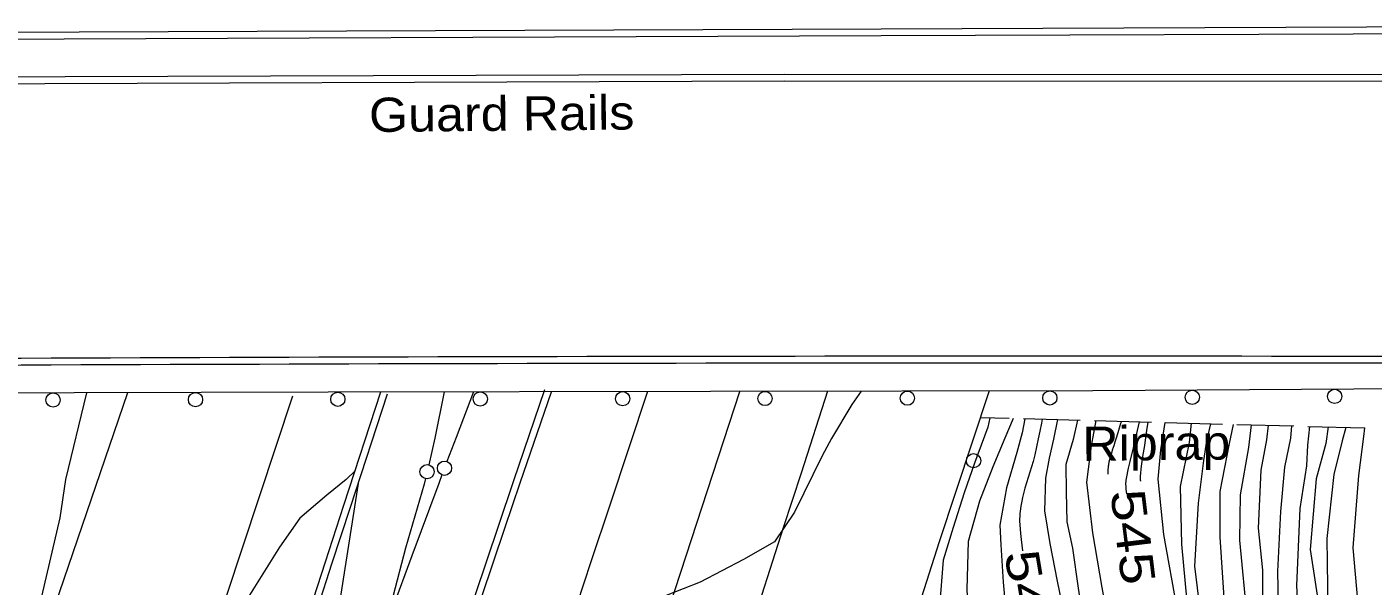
# Model space of a CAD drawing. Extents: x 2361284 to 2366480, y 6976556 to 6985346.
# Drawn here: x 2365018.8 to 2365207.8, y 6980463.9 to 6980542.4 of the extents above; entities that cross this region are included whole.
import ezdxf
from ezdxf.enums import TextEntityAlignment as Align

# ---------------------------------------------------------------- set-up
doc = ezdxf.new("R2010")
doc.units = 0
doc.header["$LTSCALE"] = 1.9
for name, color, linetype, lineweight in [('12', 7, 'Continuous', 13), ('13', 7, 'Continuous', 13), ('14', 7, 'Continuous', 13), ('17', 7, 'Continuous', 13), ('24', 7, 'Continuous', 13), ('3', 7, 'Continuous', 13), ('5', 7, 'Continuous', 13)]:
    doc.layers.add(name, color=color, linetype=linetype, lineweight=lineweight)

msp = doc.modelspace()

# ---------------------------------------------------------------- linework, layer by layer
at = {"layer": '12'}
for points in [[(2365161.358, 6980487.297), (2365161.259, 6980486.739), (2365161.045, 6980485.627), (2365160.815, 6980484.518), (2365160.325, 6980482.307), (2365160.185, 6980481.737), (2365160.083, 6980481.36), (2365159.86, 6980480.612), (2365159.15, 6980478.37), (2365158.932, 6980477.609), (2365158.833, 6980477.223), (2365158.612, 6980476.282), (2365158.512, 6980475.811), (2365158.381, 6980475.103), (2365158.281, 6980474.396), (2365158.244, 6980474.041), (2365158.211, 6980473.569), (2365158.202, 6980473.333), (2365158.199, 6980472.979), (2365158.219, 6980472.447), (2365158.323, 6980471.231), (2365158.412, 6980470.42), (2365158.623, 6980468.8)], [(2365175.013, 6980486.927), (2365174.127, 6980483.278), (2365173.672, 6980481.373), (2365173.456, 6980480.418), (2365173.158, 6980478.979), (2365173.121, 6980478.741), (2365173.105, 6980478.581), (2365173.091, 6980478.26), (2365173.109, 6980477.775), (2365173.138, 6980477.451), (2365173.219, 6980476.809)], [(2365188.177, 6980486.572), (2365187.622, 6980483.887), (2365186.306, 6980477.134), (2365186.317, 6980470.734), (2365187.038, 6980460.11), (2365187.582, 6980451.255), (2365188.393, 6980441.771), (2365188.007, 6980432.868), (2365185.961, 6980420.897), (2365183.877, 6980399.086), (2365181.175, 6980386.68), (2365179.452, 6980376.533), (2365178.311, 6980366.052), (2365176.229, 6980351.66), (2365173.446, 6980334.104)], [(2365201.561, 6980486.209), (2365201.193, 6980483.866), (2365199.86, 6980478.923), (2365199.024, 6980468.994), (2365200.388, 6980460.167), (2365201.896, 6980445.671), (2365201.447, 6980432.976), (2365199.992, 6980419.81), (2365199.032, 6980411.391), (2365198.753, 6980398.678), (2365197.934, 6980389.119), (2365195.93, 6980372.68), (2365194.021, 6980356.771), (2365191.092, 6980343.032), (2365187.525, 6980324.776), (2365185.231, 6980309.324), (2365183.556, 6980298.248), (2365180.86, 6980281.021)]]:
    msp.add_lwpolyline(points, dxfattribs=at)
at = {"layer": '13'}
for points in [[(2365064.921, 6980480.07), (2365063.594, 6980478.827), (2365060.914, 6980476.642), (2365057.115, 6980473.405), (2365054.234, 6980469.308), (2365049.327, 6980461.491), (2365043.79, 6980449.618), (2365039.138, 6980445.603), (2365034.808, 6980444.532), (2365031.212, 6980444.198), (2365025.672, 6980445.065), (2365022.092, 6980446.121), (2365019.72, 6980447.359), (2365018.871, 6980449.301), (2365019.278, 6980455.995), (2365020.887, 6980462.389), (2365023.462, 6980473.455), (2365024.221, 6980478.853), (2365027.186, 6980490.982)], [(2365135.939, 6980491.236), (2365134.617, 6980489.374), (2365131.762, 6980484.606), (2365130.465, 6980482.143), (2365126.59, 6980474.236), (2365123.76, 6980470.079), (2365119.414, 6980467.617), (2365113.353, 6980464.439), (2365101.407, 6980459.726), (2365092.061, 6980455.077), (2365088.077, 6980453.779), (2365079.953, 6980452.692)], [(2365154.025, 6980487.497), (2365153.738, 6980486.175), (2365151.886, 6980481.107), (2365150.415, 6980476.973), (2365148.851, 6980472.107), (2365147.456, 6980467.514), (2365146.825, 6980459.208), (2365147.088, 6980453.65), (2365148.822, 6980448.876), (2365150.266, 6980444.32), (2365151.5, 6980440.67), (2365150.848, 6980435.674), (2365149.498, 6980430.372), (2365148.685, 6980425.434), (2365146.811, 6980416.475), (2365144.604, 6980405.654), (2365143.182, 6980398.469), (2365140.61, 6980386.994), (2365139.069, 6980375.549), (2365137.76, 6980369.156), (2365134.486, 6980354.834), (2365133.503, 6980345.685), (2365129.865, 6980329.628)], [(2365157.316, 6980487.409), (2365156.113, 6980484.637), (2365154.431, 6980480.621), (2365152.587, 6980475.773), (2365150.98, 6980470.138), (2365150.794, 6980463.455), (2365150.933, 6980460.397), (2365152.254, 6980455.029), (2365154.111, 6980448.016), (2365153.775, 6980442.292), (2365152.035, 6980437.035), (2365151.533, 6980427.781), (2365150.293, 6980420.378), (2365149.219, 6980410.307), (2365148.351, 6980401.83), (2365146.44, 6980391.35), (2365144.364, 6980380.37), (2365142.307, 6980369.57), (2365140.381, 6980359.571), (2365136.918, 6980346.237), (2365133.837, 6980328.446)], [(2365158.947, 6980487.364), (2365158.576, 6980485.391), (2365157.792, 6980482.643), (2365156.369, 6980477.649), (2365155.409, 6980472.4), (2365155.555, 6980469.671), (2365155.885, 6980464.413), (2365156.508, 6980457.75), (2365157.007, 6980450.494), (2365157.301, 6980438.495), (2365156.281, 6980429.116), (2365155.334, 6980422.387), (2365152.767, 6980408.421), (2365151.055, 6980399.194), (2365149.094, 6980388.765), (2365145.124, 6980368.886), (2365141.433, 6980351.029), (2365138.343, 6980335.19)], [(2365163.539, 6980487.238), (2365162.974, 6980484.502), (2365162.33, 6980481.816), (2365161.856, 6980479.001), (2365161.68, 6980474.44), (2365162.444, 6980469.847), (2365163.495, 6980464.535), (2365164.743, 6980458.428), (2365165.618, 6980451.636), (2365165.413, 6980445.794), (2365165.226, 6980439.251), (2365164.637, 6980432.806), (2365163.161, 6980424.931), (2365162.621, 6980417.515), (2365161.683, 6980409.936), (2365159.662, 6980400.557), (2365158.057, 6980392.72), (2365156.048, 6980383.121), (2365153.622, 6980372.117), (2365151.56, 6980361.837), (2365150.24, 6980354.493), (2365145.375, 6980338.267), (2365143.422, 6980327.987)], [(2365166.31, 6980487.164), (2365165.716, 6980484.458), (2365164.669, 6980480.918), (2365164.746, 6980477.109), (2365164.826, 6980472.869), (2365165.651, 6980469.207), (2365166.404, 6980463.593), (2365167.438, 6980456.863), (2365168.887, 6980449.587), (2365168.719, 6980443.064), (2365168.066, 6980432.938), (2365166.186, 6980423.44), (2365164.559, 6980415.763), (2365163.526, 6980410.823), (2365162.583, 6980403.655), (2365161.439, 6980393.493), (2365159.448, 6980384.183), (2365157.737, 6980373.746), (2365155.342, 6980363.793), (2365151.731, 6980351.207), (2365150.28, 6980343.944), (2365147.246, 6980329.774)], [(2365168.901, 6980487.099), (2365168.244, 6980483.572), (2365167.593, 6980478.466), (2365168.421, 6980471.323), (2365169.743, 6980463.685), (2365171.358, 6980454.851), (2365171.466, 6980446.551), (2365170.268, 6980434.799), (2365169.428, 6980427.411), (2365167.894, 6980416.285), (2365165.425, 6980401.412), (2365163.331, 6980390.26), (2365160.755, 6980376.065), (2365159.138, 6980366.289), (2365154.212, 6980344.862), (2365150.761, 6980334.348)], [(2365178.583, 6980486.831), (2365177.999, 6980483.005), (2365177.598, 6980478.881), (2365178.392, 6980471.088), (2365180.314, 6980460.426), (2365180.776, 6980450.76), (2365180.983, 6980441.551), (2365179.998, 6980431.642), (2365178.833, 6980420.539), (2365177.61, 6980411.447), (2365175.693, 6980400.709), (2365173.61, 6980387.308), (2365170.869, 6980371.641), (2365168.131, 6980354.533), (2365164.809, 6980338.992), (2365160.826, 6980322.344)], [(2365182.304, 6980486.726), (2365182.01, 6980484.013), (2365180.748, 6980477.861), (2365180.915, 6980469.762), (2365181.682, 6980461.649), (2365182.596, 6980454.988), (2365183.381, 6980447.055), (2365182.927, 6980441.229), (2365182.542, 6980434.306), (2365182.008, 6980426.371), (2365181.224, 6980415.222), (2365179.467, 6980406.486), (2365177.8, 6980396.618), (2365175.896, 6980384.52), (2365173.833, 6980372.259), (2365172.035, 6980361.562), (2365171.024, 6980354.301), (2365167.939, 6980339.992), (2365165.656, 6980329.819)], [(2365185.015, 6980486.662), (2365184.438, 6980484.256), (2365184.024, 6980481.492), (2365183.291, 6980475.495), (2365182.775, 6980466.64), (2365183.915, 6980457.16), (2365184.924, 6980446.719), (2365184.202, 6980436.501), (2365183.551, 6980423.985), (2365181.788, 6980409.557), (2365180.241, 6980396.611), (2365178.784, 6980387.867), (2365176.674, 6980376.387), (2365173.752, 6980359.758), (2365171.686, 6980342.458), (2365169.884, 6980334.23)], [(2365172.492, 6980486.993), (2365172.387, 6980486.669), (2365172.181, 6980486.021), (2365171.977, 6980485.372), (2365171.706, 6980484.507), (2365171.57, 6980484.074), (2365171.411, 6980483.563), (2365171.332, 6980483.308), (2365171.216, 6980482.925), (2365171.102, 6980482.54), (2365171.045, 6980482.347), (2365170.933, 6980481.959), (2365170.877, 6980481.763), (2365170.794, 6980481.467), (2365170.775, 6980481.398), (2365170.741, 6980481.258), (2365170.711, 6980481.119), (2365170.693, 6980481.025), (2365170.682, 6980480.963), (2365170.662, 6980480.839), (2365170.643, 6980480.698), (2365170.632, 6980480.605), (2365170.626, 6980480.542), (2365170.615, 6980480.417), (2365170.608, 6980480.323), (2365170.604, 6980480.261), (2365170.598, 6980480.136), (2365170.592, 6980479.948), (2365170.591, 6980479.823), (2365170.591, 6980479.74), (2365170.592, 6980479.574)], [(2365196.379, 6980486.35), (2365196.236, 6980484.619), (2365195.424, 6980480.561), (2365194.863, 6980474.325), (2365194.423, 6980465.919), (2365194.662, 6980454.492), (2365195.998, 6980444.394), (2365197.268, 6980433.866), (2365195.872, 6980425.012), (2365194.635, 6980414.159), (2365193.468, 6980400.198), (2365191.624, 6980388.049), (2365190.248, 6980380.246), (2365188.666, 6980368.88), (2365186.802, 6980357.652), (2365185.476, 6980348.809), (2365184.047, 6980339.125), (2365182.037, 6980326.584), (2365178.966, 6980309.814), (2365177.469, 6980301.21), (2365175.133, 6980287.057), (2365174.152, 6980282.967)], [(2365176.192, 6980486.898), (2365176.015, 6980485.704), (2365175.677, 6980483.313), (2365175.522, 6980482.326), (2365175.309, 6980481.008), (2365175.223, 6980480.349), (2365175.162, 6980479.69), (2365175.145, 6980479.361), (2365175.139, 6980478.868), (2365175.148, 6980478.771), (2365175.172, 6980478.643), (2365175.182, 6980478.578)], [(2365190.737, 6980486.506), (2365190.338, 6980483.332), (2365189.161, 6980476.681), (2365189.081, 6980470.32), (2365190.148, 6980459.1), (2365190.286, 6980447.71), (2365190.558, 6980439.131), (2365190.563, 6980431.282), (2365190.463, 6980418.65), (2365187.962, 6980406.086), (2365185.262, 6980391.289), (2365182.494, 6980373.132), (2365180.729, 6980363.185), (2365180.259, 6980355.78), (2365178.641, 6980344.984), (2365177.139, 6980333.739)], [(2365193.088, 6980486.439), (2365192.888, 6980484.387), (2365192.088, 6980480.139), (2365191.705, 6980472.015), (2365192.312, 6980466.08), (2365192.285, 6980457.28), (2365193.176, 6980447.798), (2365193.556, 6980437.25), (2365193.566, 6980427.771), (2365192.759, 6980420.042), (2365191.331, 6980410.428), (2365190.089, 6980400.086), (2365188.911, 6980391.454), (2365186.257, 6980376.138), (2365185.643, 6980368.082), (2365184.188, 6980359.007), (2365182.561, 6980347.151), (2365180.884, 6980336.365), (2365179.438, 6980326.39)], [(2365198.94, 6980486.274), (2365198.625, 6980483.631), (2365198.493, 6980480.74), (2365197.54, 6980474.74), (2365197.102, 6980463.955), (2365197.531, 6980455.62), (2365198.842, 6980445.092), (2365199.67, 6980433.689), (2365198.646, 6980422.579), (2365197.679, 6980411.738), (2365196.815, 6980401.64), (2365196.274, 6980392.284), (2365195.026, 6980382.571), (2365193.406, 6980372.066), (2365191.192, 6980361.874), (2365190.192, 6980355.634), (2365187.723, 6980338.67), (2365184.81, 6980321.022)], [(2365204.032, 6980486.143), (2365203.49, 6980484.237), (2365202.344, 6980479.516), (2365201.349, 6980470.567), (2365201.506, 6980460.448), (2365202.437, 6980456.116), (2365203.313, 6980443.874), (2365203.169, 6980432.762), (2365202.754, 6980420.717), (2365202.088, 6980410.77), (2365201.204, 6980403.872), (2365200.062, 6980388.25), (2365198.894, 6980375.398), (2365198.05, 6980365.359), (2365195.845, 6980355.308), (2365194.356, 6980345.753), (2365193.064, 6980336.461), (2365192.541, 6980327.344)], [(2365206.651, 6980486.068), (2365206.493, 6980484.876), (2365205.815, 6980479.379), (2365205.011, 6980469.221), (2365205.852, 6980459.729), (2365206.537, 6980447.565), (2365207, 6980437.828), (2365206.844, 6980422.717), (2365206.647, 6980415.043), (2365206.183, 6980403.849), (2365205.907, 6980393.955), (2365204.764, 6980382.814), (2365203.097, 6980371.958), (2365200.644, 6980357.554), (2365200.469, 6980347.552), (2365200.482, 6980338.851), (2365198.883, 6980332.445), (2365196.325, 6980319.611), (2365193.379, 6980304.411), (2365195.118, 6980299.208)], [(2365077.302, 6980448.556), (2365075.859, 6980446.732), (2365073.687, 6980442.68), (2365071.345, 6980438.668), (2365067.265, 6980433.39), (2365064.414, 6980430.383), (2365061.092, 6980427.501), (2365059.206, 6980427.003), (2365057.542, 6980428.517), (2365058.108, 6980433.133), (2365059.304, 6980440.954), (2365060.716, 6980450.168), (2365062.644, 6980460.937), (2365065.348, 6980478.274)]]:
    msp.add_lwpolyline(points, dxfattribs=at)
at = {"layer": '14'}
for points in [[(2365018.637, 6980161.532), (2365031.363, 6980206.73), (2365037.851, 6980229.292), (2365047.763, 6980263.085), (2365062.799, 6980313.146), (2365072.983, 6980346.468), (2365079.839, 6980368.663), (2365093.7, 6980413.009), (2365101.99, 6980439.112), (2365107.585, 6980456.491), (2365118.919, 6980491.204)], [(2365105.928, 6980491.18), (2365100.63, 6980475.241), (2365097.989, 6980467.27), (2365094.043, 6980455.309), (2365090.12, 6980443.341), (2365088.17, 6980437.353), (2365084.295, 6980425.371), (2365082.371, 6980419.375), (2365079.506, 6980410.376), (2365076.981, 6980402.369), (2365075.726, 6980398.363), (2365073.856, 6980392.351), (2365071.076, 6980383.324), (2365068.33, 6980374.286), (2365066.97, 6980369.763), (2365059.837, 6980345.895), (2365056.282, 6980333.959)], [(2365131.239, 6980491.221), (2365127.496, 6980479.714), (2365125.01, 6980472.039), (2365120.06, 6980456.684), (2365117.595, 6980449.003), (2365112.686, 6980433.635), (2365107.804, 6980418.259), (2365104.563, 6980408.003), (2365102.408, 6980401.164), (2365098.114, 6980387.48), (2365090.327, 6980362.596), (2365086.445, 6980350.15), (2365082.578, 6980337.7), (2365080.652, 6980331.473)], [(2364960.936, 6980179.186), (2364973.123, 6980221.742), (2364980.838, 6980248.873), (2364991.117, 6980285.05), (2364996.33, 6980303.118), (2365000.301, 6980316.446), (2365005.731, 6980334.177), (2365008.432, 6980343.046), (2365014.616, 6980363.615), (2365019.048, 6980377.782), (2365028.133, 6980406.045), (2365056.121, 6980490.597)]]:
    msp.add_lwpolyline(points, dxfattribs=at)
at = {"layer": '17'}
for points in [[(2365212.44, 6980491.573), (2365190.471, 6980491.404), (2365168.501, 6980491.295), (2365114.779, 6980491.184), (2365061.067, 6980491.094), (2364989.675, 6980490.895), (2364918.283, 6980490.636), (2364873.423, 6980490.35), (2364828.555, 6980489.923)], [(2365153.94, 6980491.267), (2365146.892, 6980470.089), (2365140.132, 6980448.824), (2365130.168, 6980415.626), (2365120.274, 6980382.421), (2365115.902, 6980368.799), (2365111.722, 6980355.117), (2365110.546, 6980350.496), (2365109.45, 6980345.866), (2365108.248, 6980340.814), (2365107.056, 6980335.763)]]:
    msp.add_lwpolyline(points, dxfattribs=at)
for centre in [(2365022.442, 6980489.987), (2365042.443, 6980490.042), (2365062.442, 6980490.096), (2365082.442, 6980490.132), (2365102.442, 6980490.168), (2365122.442, 6980490.205), (2365142.442, 6980490.244), (2365162.443, 6980490.283), (2365182.446, 6980490.365), (2365202.448, 6980490.497), (2365151.731, 6980481.463)]:
    msp.add_circle(centre, 1, dxfattribs=at)
at = {"layer": '24'}
for p, q in [((2365152.725, 6980487.535), (2365156.726, 6980487.423)), ((2365158.727, 6980487.372), (2365166.72, 6980487.158)), ((2365168.721, 6980487.107), (2365176.712, 6980486.893)), ((2365178.713, 6980486.842), (2365186.706, 6980486.618)), ((2365188.707, 6980486.567), (2365196.699, 6980486.343)), ((2365198.7, 6980486.292), (2365206.691, 6980486.068))]:
    msp.add_line(p, q, dxfattribs=at)
at = {"layer": '3'}
for points in [[(2365218.297, 6980542.361), (2365218.298, 6980542.362), (2365138.756, 6980542.056), (2365001.024, 6980541.526), (2364874.628, 6980541.304), (2364816.435, 6980540.281), (2364816.435, 6980540.28)], [(2365218.111, 6980541.419), (2365218.297, 6980541.402), (2365138.755, 6980541.096), (2365001.023, 6980540.566), (2364874.637, 6980540.344), (2364816.454, 6980539.321), (2364816.479, 6980539.321)], [(2364865.583, 6980534.637), (2364865.562, 6980534.638), (2364995.233, 6980535.301), (2365125.115, 6980535.746), (2365218.601, 6980535.694)], [(2364865.571, 6980533.677), (2364865.571, 6980533.678), (2364995.232, 6980534.341), (2365125.114, 6980534.786), (2365218.6, 6980534.734)], [(2365032.877, 6980491.006), (2365022.011, 6980459.202), (2365016.709, 6980443.259), (2365009.027, 6980419.255), (2364997.307, 6980381.219), (2364989.587, 6980355.836), (2364974.311, 6980305.018), (2364957.698, 6980248.842), (2364949.602, 6980220.689), (2364946.523, 6980209.453), (2364940.772, 6980186.873)], [(2365068.446, 6980491.104), (2365063.242, 6980475.181), (2365060.654, 6980467.216), (2365056.794, 6980455.261), (2365052.964, 6980443.297), (2365051.061, 6980437.311), (2365047.285, 6980425.33), (2365045.412, 6980419.334), (2365042.623, 6980410.334), (2365037.652, 6980394.167), (2365035.176, 6980386.081), (2365031.475, 6980373.948), (2365025.95, 6980355.741), (2365020.461, 6980337.523), (2365017.731, 6980328.41)], [(2365041.096, 6980332.425), (2365042.808, 6980338.143), (2365046.25, 6980349.575), (2365048.845, 6980358.144), (2365050.582, 6980363.855), (2365054.073, 6980375.271), (2365055.825, 6980380.977), (2365059.346, 6980392.385), (2365062.886, 6980403.787), (2365065.256, 6980411.385), (2365070.02, 6980426.576), (2365072.316, 6980433.817), (2365073.864, 6980438.638), (2365074.902, 6980441.85), (2365076.994, 6980448.269), (2365078.576, 6980453.078), (2365081.769, 6980462.688), (2365084.996, 6980472.287), (2365087.163, 6980478.682), (2365091.525, 6980491.463)], [(2365042.018, 6980332.149), (2365043.73, 6980337.867), (2365047.171, 6980349.296), (2365049.766, 6980357.864), (2365051.502, 6980363.573), (2365054.992, 6980374.988), (2365056.744, 6980380.693), (2365060.263, 6980392.099), (2365063.802, 6980403.499), (2365066.171, 6980411.097), (2365070.933, 6980426.285), (2365073.228, 6980433.524), (2365074.774, 6980438.344), (2365075.812, 6980441.555), (2365077.903, 6980447.971), (2365079.485, 6980452.779), (2365082.676, 6980462.386), (2365085.901, 6980471.982), (2365088.067, 6980478.375), (2365092.427, 6980491.152)], [(2365069.359, 6980490.803), (2365064.155, 6980474.884), (2365061.567, 6980466.921), (2365057.706, 6980454.969), (2365053.876, 6980443.008), (2365051.974, 6980437.023), (2365048.197, 6980425.045), (2365046.324, 6980419.05), (2365043.536, 6980410.052), (2365038.566, 6980393.886), (2365036.091, 6980385.801), (2365032.39, 6980373.669), (2365026.868, 6980355.463), (2365021.381, 6980337.247), (2365018.651, 6980328.134)]]:
    msp.add_lwpolyline(points, dxfattribs=at)
for centre, radius, start, end in [((2365160.441, 6947296.187), 33199.949, 89.87066, 90.33246), ((2365160.441, 6947296.187), 33198.989, 89.87066, 90.33246), ((2341678.824, 6986413.794), 24297.976, 345.45198, 345.87711), ((2341678.824, 6986413.794), 24298.937, 345.45198, 345.87711)]:
    msp.add_arc(centre, radius, start, end, dxfattribs=at)
at = {"layer": '5'}
for points in [[(2365077.367, 6980491.129), (2365076.079, 6980484.636), (2365075.205, 6980480.898)], [(2365081.488, 6980491.128), (2365079.039, 6980484.704), (2365077.77, 6980481.352)], [(2365077.068, 6980479.485), (2365076.619, 6980478.281), (2365072.835, 6980468.125), (2365070.076, 6980460.608)], [(2365074.753, 6980478.963), (2365074.569, 6980478.191), (2365073.272, 6980473.699), (2365071.955, 6980469.206), (2365070.218, 6980462.568), (2365069.476, 6980459.542)]]:
    msp.add_lwpolyline(points, dxfattribs=at)
for centre in [(2365077.422, 6980480.413), (2365074.976, 6980479.923)]:
    msp.add_circle(centre, 1, dxfattribs=at)

# ---------------------------------------------------------------- texts
at = {"layer": '12', "width": 1.25}
for s, rotation, p in [(' 545 ', 277.021, (2365171.758, 6980470.485)), (' 540 ', 279.464, (2365157.149, 6980461.884))]:
    msp.add_text(s, height=4.8, rotation=rotation, dxfattribs=at).set_placement(p, align=Align.CENTER)
at = {"layer": '24', "width": 1.1}
msp.add_text('Riprap', height=4.799, rotation=0.545, dxfattribs=at).set_placement((2365167.025, 6980481.441))
at = {"layer": '5', "width": 1.1}
msp.add_text('Guard Rails', height=4.799, rotation=0.545, dxfattribs=at).set_placement((2365066.839, 6980527.61))

doc.saveas('drawing.dxf')
